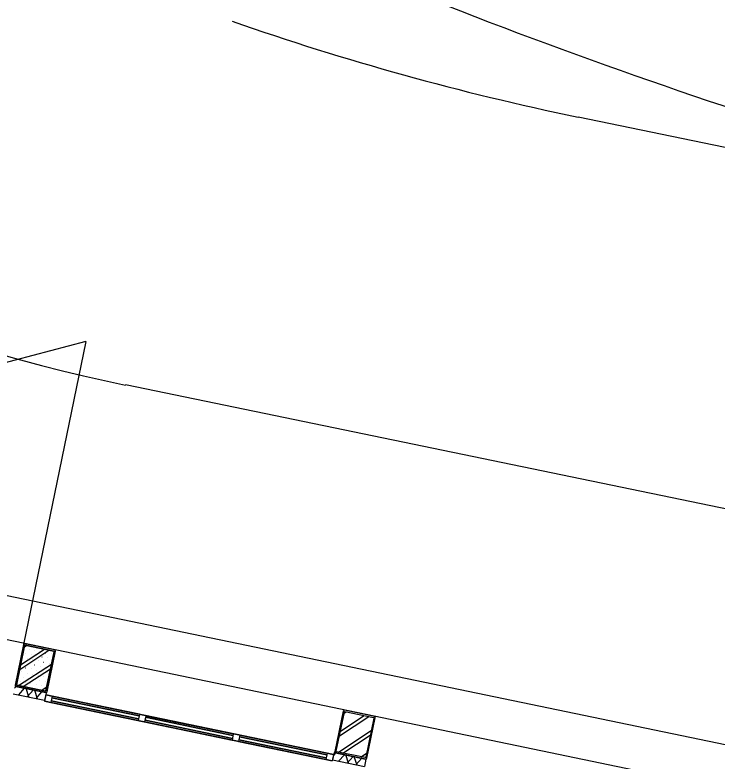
# Model space of a CAD drawing. Extents: x 81065 to 81486, y 452384 to 452681.
# Drawn here: x 81103.01 to 81109.46, y 452573.94 to 452580.8 of the extents above; entities that cross this region are included whole.
import ezdxf

# ---------------------------------------------------------------- set-up
doc = ezdxf.new("R2010")
doc.units = 0
doc.layers.add('B-BH-VH-KANTOPSLUITING-GV', color=7, linetype='Continuous')
doc.layers.add('B-WE-VW-MARKERING_LANGS_STREEP_DOORGETROKKEN_010-G', color=7, linetype='Continuous')

msp = doc.modelspace()

# ---------------------------------------------------------------- linework, layer by layer
at = {"layer": 'B-BH-VH-KANTOPSLUITING-GV'}
for p, q in [((81131.0942, 452569.2132), (81080.767, 452579.6601)), ((81083.9651, 452579.4044), (81132.8401, 452569.2593)), ((81103.6625, 452577.7982), (81097.5081, 452576.1734)), ((81103.6625, 452577.7982), (81103.0891, 452575.0144)), ((81103.0891, 452575.0144), (81103.0111, 452574.6424)), ((81103.0241, 452574.6454), (81103.0991, 452575.0054)), ((81103.0991, 452575.0054), (81103.0241, 452574.6454)), ((81103.0931, 452575.0204), (81103.0891, 452575.0144)), ((81103.1001, 452575.0224), (81103.0931, 452575.0204)), ((81103.0971, 452574.9944), (81103.1151, 452575.0064)), ((81103.0991, 452575.0054), (81103.1011, 452575.0084)), ((81103.1011, 452575.0084), (81103.0991, 452575.0054)), ((81103.3751, 452574.9654), (81103.1001, 452575.0224)), ((81103.1011, 452575.0084), (81103.1041, 452575.0094)), ((81103.1041, 452575.0094), (81103.1011, 452575.0084)), ((81103.1041, 452575.0094), (81103.3661, 452574.9544)), ((81103.3661, 452574.9544), (81103.1041, 452575.0094)), ((81103.0541, 452574.7864), (81103.3231, 452574.9634)), ((81103.0621, 452574.8284), (81103.2811, 452574.9724)), ((81103.0941, 452574.9804), (81103.0941, 452574.9804)), ((81103.1101, 452574.9334), (81103.1101, 452574.9334)), ((81103.1431, 452574.9704), (81103.1441, 452574.9704)), ((81103.1591, 452574.9234), (81103.1601, 452574.9234)), ((81103.1931, 452574.9604), (81103.1941, 452574.9604)), ((81103.2421, 452574.9504), (81103.2431, 452574.9494)), ((81103.2921, 452574.9394), (81103.2931, 452574.9394)), ((81103.3691, 452574.9494), (81103.2951, 452574.5894)), ((81103.2951, 452574.5894), (81103.3691, 452574.9494)), ((81103.3051, 452574.5814), (81103.3821, 452574.9534)), ((81103.3421, 452574.9294), (81103.3421, 452574.9294)), ((81103.3661, 452574.9544), (81103.3691, 452574.9524)), ((81103.3691, 452574.9524), (81103.3661, 452574.9544)), ((81103.3691, 452574.9524), (81103.3691, 452574.9494)), ((81103.3691, 452574.9494), (81103.3691, 452574.9524)), ((81103.3811, 452574.9604), (81103.3751, 452574.9654)), ((81103.3821, 452574.9534), (81103.3811, 452574.9604)), ((81103.0761, 452574.8964), (81103.0771, 452574.8954)), ((81103.0921, 452574.8484), (81103.0931, 452574.8484)), ((81103.1261, 452574.8854), (81103.1261, 452574.8854)), ((81103.1751, 452574.8754), (81103.1761, 452574.8754)), ((81103.2091, 452574.9124), (81103.2091, 452574.9124)), ((81103.2251, 452574.8654), (81103.2251, 452574.8654)), ((81103.2581, 452574.9024), (81103.2591, 452574.9024)), ((81103.2741, 452574.8544), (81103.2751, 452574.8544)), ((81103.3081, 452574.8924), (81103.3081, 452574.8924)), ((81103.0441, 452574.6374), (81103.3451, 452574.8344)), ((81103.0591, 452574.8114), (81103.0591, 452574.8114)), ((81103.0861, 452574.6284), (81103.3371, 452574.7934)), ((81103.1081, 452574.8014), (81103.1091, 452574.8004)), ((81103.1411, 452574.8384), (81103.1421, 452574.8384)), ((81103.1581, 452574.7904), (81103.1581, 452574.7904)), ((81103.1911, 452574.8284), (81103.1921, 452574.8274)), ((81103.2071, 452574.7804), (81103.2081, 452574.7804)), ((81103.2411, 452574.8174), (81103.2411, 452574.8174)), ((81103.2901, 452574.8074), (81103.2911, 452574.8074)), ((81103.3241, 452574.8444), (81103.3251, 452574.8444)), ((81103.0411, 452574.7264), (81103.0421, 452574.7264)), ((81103.0741, 452574.7634), (81103.0751, 452574.7634)), ((81103.0911, 452574.7164), (81103.0911, 452574.7164)), ((81103.1241, 452574.7534), (81103.1241, 452574.7534)), ((81103.1731, 452574.7434), (81103.1741, 452574.7434)), ((81103.2231, 452574.7324), (81103.2241, 452574.7324)), ((81103.2571, 452574.7704), (81103.2571, 452574.7704)), ((81103.2721, 452574.7224), (81103.2731, 452574.7224)), ((81103.3061, 452574.7594), (81103.3071, 452574.7594)), ((81103.0111, 452574.6424), (81103.0131, 452574.6344)), ((81103.0251, 452574.6424), (81103.0241, 452574.6454)), ((81103.0241, 452574.6454), (81103.0251, 452574.6424)), ((81103.0271, 452574.6404), (81103.0251, 452574.6424)), ((81103.0251, 452574.6424), (81103.0271, 452574.6404)), ((81103.2901, 452574.5864), (81103.0271, 452574.6404)), ((81103.0271, 452574.6404), (81103.2901, 452574.5864)), ((81103.0571, 452574.6794), (81103.0571, 452574.6784)), ((81103.1061, 452574.6684), (81103.1071, 452574.6684)), ((81103.1401, 452574.7054), (81103.1411, 452574.7054)), ((81103.1561, 452574.6584), (81103.1561, 452574.6584)), ((81103.1901, 452574.6954), (81103.1901, 452574.6954)), ((81103.2051, 452574.6484), (81103.2061, 452574.6484)), ((81103.2391, 452574.6854), (81103.2401, 452574.6854)), ((81103.2891, 452574.6754), (81103.2891, 452574.6744)), ((81103.0051, 452574.6134), (81103.0201, 452574.6304)), ((81103.2971, 452574.5724), (81103.0091, 452574.6324)), ((81103.0131, 452574.6344), (81103.0191, 452574.6304)), ((81103.0191, 452574.6304), (81103.2931, 452574.5734)), ((81103.0451, 452574.5534), (81103.0991, 452574.6134)), ((81103.0731, 452574.6314), (81103.0741, 452574.6314)), ((81103.1391, 452574.5334), (81103.1141, 452574.6104)), ((81103.1391, 452574.5334), (81103.1141, 452574.6104)), ((81103.1231, 452574.6214), (81103.1231, 452574.6214)), ((81103.1251, 452574.5364), (81103.1781, 452574.5974)), ((81103.1721, 452574.6104), (81103.1731, 452574.6104)), ((81103.2181, 452574.5174), (81103.1931, 452574.5944)), ((81103.2041, 452574.5204), (81103.2581, 452574.5804)), ((81103.2221, 452574.6004), (81103.2221, 452574.6004)), ((81103.2521, 452574.5944), (81103.3021, 452574.6274)), ((81103.2551, 452574.6374), (81103.2551, 452574.6374)), ((81103.2711, 452574.5904), (81103.2721, 452574.5904)), ((81103.2971, 452574.5724), (81103.2831, 452574.5044)), ((81103.2931, 452574.5864), (81103.2901, 452574.5864)), ((81103.2901, 452574.5864), (81103.2931, 452574.5864)), ((81103.2951, 452574.5894), (81103.2931, 452574.5864)), ((81103.2931, 452574.5864), (81103.2951, 452574.5894)), ((81103.2931, 452574.5734), (81103.3011, 452574.5744)), ((81103.3011, 452574.5744), (81103.3051, 452574.5814)), ((81102.9951, 452574.5634), (81103.2831, 452574.5044)), ((81103.2931, 452574.5534), (81103.2811, 452574.4954)), ((81103.2931, 452574.5534), (81103.2811, 452574.4954)), ((81105.9371, 452574.0044), (81103.2931, 452574.5534)), ((81103.2931, 452574.5534), (81105.9371, 452574.0044)), ((81103.3521, 452574.5404), (81103.3401, 452574.4834)), ((81103.3521, 452574.5404), (81103.3401, 452574.4834)), ((81103.3521, 452574.5404), (81103.3401, 452574.4834)), ((81103.3521, 452574.5404), (81103.3401, 452574.4834)), ((81103.3521, 452574.5404), (81103.3401, 452574.4834)), ((81103.3521, 452574.5404), (81103.3401, 452574.4834)), ((81103.3521, 452574.5404), (81103.3401, 452574.4834)), ((81103.3521, 452574.5404), (81103.3401, 452574.4834)), ((81103.3521, 452574.5404), (81103.3401, 452574.4834)), ((81103.3521, 452574.5404), (81103.3401, 452574.4834)), ((81103.3491, 452574.5264), (81103.3431, 452574.4984)), ((81103.3491, 452574.5264), (81103.3431, 452574.4984)), ((81103.3491, 452574.5264), (81103.3431, 452574.4984)), ((81103.3491, 452574.5264), (81103.3431, 452574.4984)), ((81103.3491, 452574.5264), (81103.3431, 452574.4984)), ((81103.3491, 452574.5264), (81103.3431, 452574.4984)), ((81103.3491, 452574.5264), (81103.3431, 452574.4984)), ((81103.3491, 452574.5264), (81103.3431, 452574.4984)), ((81103.3491, 452574.5264), (81103.3431, 452574.4984)), ((81103.3491, 452574.5264), (81103.3431, 452574.4984)), ((81104.1521, 452574.3594), (81103.3491, 452574.5264)), ((81103.3491, 452574.5264), (81104.1521, 452574.3594)), ((81104.1521, 452574.3594), (81103.3491, 452574.5264)), ((81103.3491, 452574.5264), (81104.1521, 452574.3594)), ((81104.1521, 452574.3594), (81103.3491, 452574.5264)), ((81103.3491, 452574.5264), (81104.1521, 452574.3594)), ((81104.1521, 452574.3594), (81103.3491, 452574.5264)), ((81103.3491, 452574.5264), (81104.1521, 452574.3594)), ((81104.1521, 452574.3594), (81103.3491, 452574.5264)), ((81103.3491, 452574.5264), (81104.1521, 452574.3594)), ((81104.1551, 452574.3744), (81103.3521, 452574.5404)), ((81103.3521, 452574.5404), (81104.1551, 452574.3744)), ((81104.1551, 452574.3744), (81103.3521, 452574.5404)), ((81103.3521, 452574.5404), (81104.1551, 452574.3744)), ((81104.1551, 452574.3744), (81103.3521, 452574.5404)), ((81103.3521, 452574.5404), (81104.1551, 452574.3744)), ((81104.1551, 452574.3744), (81103.3521, 452574.5404)), ((81103.3521, 452574.5404), (81104.1551, 452574.3744)), ((81104.1551, 452574.3744), (81103.3521, 452574.5404)), ((81103.3521, 452574.5404), (81104.1551, 452574.3744)), ((81105.9251, 452573.9464), (81103.2811, 452574.4954)), ((81103.2811, 452574.4954), (81105.9251, 452573.9464)), ((81104.1431, 452574.3164), (81103.3401, 452574.4834)), ((81103.3401, 452574.4834), (81104.1431, 452574.3164)), ((81104.1431, 452574.3164), (81103.3401, 452574.4834)), ((81103.3401, 452574.4834), (81104.1431, 452574.3164)), ((81104.1431, 452574.3164), (81103.3401, 452574.4834)), ((81103.3401, 452574.4834), (81104.1431, 452574.3164)), ((81104.1431, 452574.3164), (81103.3401, 452574.4834)), ((81103.3401, 452574.4834), (81104.1431, 452574.3164)), ((81104.1431, 452574.3164), (81103.3401, 452574.4834)), ((81103.3401, 452574.4834), (81104.1431, 452574.3164)), ((81104.1461, 452574.3324), (81103.3431, 452574.4984)), ((81103.3431, 452574.4984), (81104.1461, 452574.3324)), ((81104.1461, 452574.3324), (81103.3431, 452574.4984)), ((81103.3431, 452574.4984), (81104.1461, 452574.3324)), ((81104.1461, 452574.3324), (81103.3431, 452574.4984)), ((81103.3431, 452574.4984), (81104.1461, 452574.3324)), ((81104.1461, 452574.3324), (81103.3431, 452574.4984)), ((81103.3431, 452574.4984), (81104.1461, 452574.3324)), ((81104.1461, 452574.3324), (81103.3431, 452574.4984)), ((81103.3431, 452574.4984), (81104.1461, 452574.3324)), ((81104.1551, 452574.3744), (81104.1431, 452574.3164)), ((81104.1551, 452574.3744), (81104.1431, 452574.3164)), ((81104.1551, 452574.3744), (81104.1431, 452574.3164)), ((81104.1551, 452574.3744), (81104.1431, 452574.3164)), ((81104.1551, 452574.3744), (81104.1431, 452574.3164)), ((81104.1551, 452574.3744), (81104.1431, 452574.3164)), ((81104.1551, 452574.3744), (81104.1431, 452574.3164)), ((81104.1551, 452574.3744), (81104.1431, 452574.3164)), ((81104.1551, 452574.3744), (81104.1431, 452574.3164)), ((81104.1551, 452574.3744), (81104.1431, 452574.3164)), ((81106.0261, 452574.4044), (81105.9491, 452574.0324)), ((81105.9621, 452574.0354), (81106.0361, 452574.3954)), ((81106.0301, 452574.4104), (81106.0261, 452574.4044)), ((81106.0381, 452574.4114), (81106.0301, 452574.4104)), ((81106.0341, 452574.3844), (81106.0521, 452574.3964)), ((81106.0361, 452574.3954), (81106.0381, 452574.3984)), ((81106.3121, 452574.3554), (81106.0381, 452574.4114)), ((81106.0381, 452574.3984), (81106.0411, 452574.3994)), ((81106.0411, 452574.3994), (81106.3041, 452574.3444)), ((81104.1521, 452574.3594), (81104.1461, 452574.3324)), ((81104.1521, 452574.3594), (81104.1461, 452574.3324)), ((81104.1521, 452574.3594), (81104.1461, 452574.3324)), ((81104.1521, 452574.3594), (81104.1461, 452574.3324)), ((81104.1521, 452574.3594), (81104.1461, 452574.3324)), ((81104.1521, 452574.3594), (81104.1461, 452574.3324)), ((81104.1521, 452574.3594), (81104.1461, 452574.3324)), ((81104.1521, 452574.3594), (81104.1461, 452574.3324)), ((81104.1521, 452574.3594), (81104.1461, 452574.3324)), ((81104.1521, 452574.3594), (81104.1461, 452574.3324)), ((81104.2131, 452574.3614), (81104.2011, 452574.3044)), ((81104.2131, 452574.3614), (81104.2011, 452574.3044)), ((81104.2131, 452574.3614), (81104.2011, 452574.3044)), ((81104.2131, 452574.3614), (81104.2011, 452574.3044)), ((81104.2131, 452574.3614), (81104.2011, 452574.3044)), ((81104.2131, 452574.3614), (81104.2011, 452574.3044)), ((81104.2131, 452574.3614), (81104.2011, 452574.3044)), ((81104.2131, 452574.3614), (81104.2011, 452574.3044)), ((81104.2131, 452574.3614), (81104.2011, 452574.3044)), ((81104.2131, 452574.3614), (81104.2011, 452574.3044)), ((81105.0041, 452574.1374), (81104.2011, 452574.3044)), ((81104.2011, 452574.3044), (81105.0041, 452574.1374)), ((81105.0041, 452574.1374), (81104.2011, 452574.3044)), ((81104.2011, 452574.3044), (81105.0041, 452574.1374)), ((81105.0041, 452574.1374), (81104.2011, 452574.3044)), ((81104.2011, 452574.3044), (81105.0041, 452574.1374)), ((81105.0041, 452574.1374), (81104.2011, 452574.3044)), ((81104.2011, 452574.3044), (81105.0041, 452574.1374)), ((81105.0041, 452574.1374), (81104.2011, 452574.3044)), ((81104.2011, 452574.3044), (81105.0041, 452574.1374)), ((81104.2101, 452574.3474), (81104.2051, 452574.3194)), ((81104.2101, 452574.3474), (81104.2051, 452574.3194)), ((81104.2101, 452574.3474), (81104.2051, 452574.3194)), ((81104.2101, 452574.3474), (81104.2051, 452574.3194)), ((81104.2101, 452574.3474), (81104.2051, 452574.3194)), ((81104.2101, 452574.3474), (81104.2051, 452574.3194)), ((81104.2101, 452574.3474), (81104.2051, 452574.3194)), ((81104.2101, 452574.3474), (81104.2051, 452574.3194)), ((81104.2101, 452574.3474), (81104.2051, 452574.3194)), ((81104.2101, 452574.3474), (81104.2051, 452574.3194)), ((81104.2051, 452574.3194), (81105.0071, 452574.1534)), ((81105.0071, 452574.1534), (81104.2051, 452574.3194)), ((81105.0071, 452574.1534), (81104.2051, 452574.3194)), ((81104.2051, 452574.3194), (81105.0071, 452574.1534)), ((81105.0071, 452574.1534), (81104.2051, 452574.3194)), ((81104.2051, 452574.3194), (81105.0071, 452574.1534)), ((81105.0071, 452574.1534), (81104.2051, 452574.3194)), ((81104.2051, 452574.3194), (81105.0071, 452574.1534)), ((81105.0071, 452574.1534), (81104.2051, 452574.3194)), ((81104.2051, 452574.3194), (81105.0071, 452574.1534)), ((81104.2101, 452574.3474), (81105.0131, 452574.1804)), ((81105.0131, 452574.1804), (81104.2101, 452574.3474)), ((81105.0131, 452574.1804), (81104.2101, 452574.3474)), ((81104.2101, 452574.3474), (81105.0131, 452574.1804)), ((81105.0131, 452574.1804), (81104.2101, 452574.3474)), ((81104.2101, 452574.3474), (81105.0131, 452574.1804)), ((81105.0131, 452574.1804), (81104.2101, 452574.3474)), ((81104.2101, 452574.3474), (81105.0131, 452574.1804)), ((81105.0131, 452574.1804), (81104.2101, 452574.3474)), ((81104.2101, 452574.3474), (81105.0131, 452574.1804)), ((81105.0161, 452574.1954), (81104.2131, 452574.3614)), ((81104.2131, 452574.3614), (81105.0161, 452574.1954)), ((81105.0161, 452574.1954), (81104.2131, 452574.3614)), ((81104.2131, 452574.3614), (81105.0161, 452574.1954)), ((81105.0161, 452574.1954), (81104.2131, 452574.3614)), ((81104.2131, 452574.3614), (81105.0161, 452574.1954)), ((81105.0161, 452574.1954), (81104.2131, 452574.3614)), ((81104.2131, 452574.3614), (81105.0161, 452574.1954)), ((81105.0161, 452574.1954), (81104.2131, 452574.3614)), ((81104.2131, 452574.3614), (81105.0161, 452574.1954)), ((81105.9911, 452574.1764), (81106.2601, 452574.3534)), ((81106.0001, 452574.2184), (81106.2191, 452574.3624)), ((81106.3071, 452574.3394), (81106.2321, 452573.9794)), ((81106.2421, 452573.9714), (81106.3201, 452574.3434)), ((81106.3041, 452574.3444), (81106.3061, 452574.3424)), ((81106.3061, 452574.3424), (81106.3071, 452574.3394)), ((81106.3181, 452574.3504), (81106.3121, 452574.3554)), ((81106.3201, 452574.3434), (81106.3181, 452574.3504)), ((81105.0161, 452574.1954), (81105.0041, 452574.1374)), ((81105.0161, 452574.1954), (81105.0041, 452574.1374)), ((81105.0161, 452574.1954), (81105.0041, 452574.1374)), ((81105.0161, 452574.1954), (81105.0041, 452574.1374)), ((81105.0161, 452574.1954), (81105.0041, 452574.1374)), ((81105.0161, 452574.1954), (81105.0041, 452574.1374)), ((81105.0161, 452574.1954), (81105.0041, 452574.1374)), ((81105.0161, 452574.1954), (81105.0041, 452574.1374)), ((81105.0161, 452574.1954), (81105.0041, 452574.1374)), ((81105.0161, 452574.1954), (81105.0041, 452574.1374)), ((81105.0131, 452574.1804), (81105.0071, 452574.1534)), ((81105.0131, 452574.1804), (81105.0071, 452574.1534)), ((81105.0131, 452574.1804), (81105.0071, 452574.1534)), ((81105.0131, 452574.1804), (81105.0071, 452574.1534)), ((81105.0131, 452574.1804), (81105.0071, 452574.1534)), ((81105.0131, 452574.1804), (81105.0071, 452574.1534)), ((81105.0131, 452574.1804), (81105.0071, 452574.1534)), ((81105.0131, 452574.1804), (81105.0071, 452574.1534)), ((81105.0131, 452574.1804), (81105.0071, 452574.1534)), ((81105.0131, 452574.1804), (81105.0071, 452574.1534)), ((81105.0751, 452574.1824), (81105.0631, 452574.1254)), ((81105.0751, 452574.1824), (81105.0631, 452574.1254)), ((81105.0751, 452574.1824), (81105.0631, 452574.1254)), ((81105.0751, 452574.1824), (81105.0631, 452574.1254)), ((81105.0751, 452574.1824), (81105.0631, 452574.1254)), ((81105.0751, 452574.1824), (81105.0631, 452574.1254)), ((81105.0751, 452574.1824), (81105.0631, 452574.1254)), ((81105.0751, 452574.1824), (81105.0631, 452574.1254)), ((81105.0751, 452574.1824), (81105.0631, 452574.1254)), ((81105.0751, 452574.1824), (81105.0631, 452574.1254)), ((81105.0721, 452574.1684), (81105.0661, 452574.1404)), ((81105.0721, 452574.1684), (81105.0661, 452574.1404)), ((81105.0721, 452574.1684), (81105.0661, 452574.1404)), ((81105.0721, 452574.1684), (81105.0661, 452574.1404)), ((81105.0721, 452574.1684), (81105.0661, 452574.1404)), ((81105.0721, 452574.1684), (81105.0661, 452574.1404)), ((81105.0721, 452574.1684), (81105.0661, 452574.1404)), ((81105.0721, 452574.1684), (81105.0661, 452574.1404)), ((81105.0721, 452574.1684), (81105.0661, 452574.1404)), ((81105.0721, 452574.1684), (81105.0661, 452574.1404)), ((81105.0721, 452574.1684), (81105.8751, 452574.0014)), ((81105.8751, 452574.0014), (81105.0721, 452574.1684)), ((81105.0721, 452574.1684), (81105.8751, 452574.0014)), ((81105.8751, 452574.0014), (81105.0721, 452574.1684)), ((81105.8751, 452574.0014), (81105.0721, 452574.1684)), ((81105.0721, 452574.1684), (81105.8751, 452574.0014)), ((81105.8751, 452574.0014), (81105.0721, 452574.1684)), ((81105.0721, 452574.1684), (81105.8751, 452574.0014)), ((81105.0721, 452574.1684), (81105.8751, 452574.0014)), ((81105.8751, 452574.0014), (81105.0721, 452574.1684)), ((81105.8781, 452574.0164), (81105.0751, 452574.1824)), ((81105.0751, 452574.1824), (81105.8781, 452574.0164)), ((81105.8781, 452574.0164), (81105.0751, 452574.1824)), ((81105.0751, 452574.1824), (81105.8781, 452574.0164)), ((81105.8781, 452574.0164), (81105.0751, 452574.1824)), ((81105.0751, 452574.1824), (81105.8781, 452574.0164)), ((81105.8781, 452574.0164), (81105.0751, 452574.1824)), ((81105.0751, 452574.1824), (81105.8781, 452574.0164)), ((81105.8781, 452574.0164), (81105.0751, 452574.1824)), ((81105.0751, 452574.1824), (81105.8781, 452574.0164)), ((81105.9821, 452574.0274), (81106.2831, 452574.2244)), ((81106.0231, 452574.0184), (81106.2741, 452574.1834)), ((81105.8661, 452573.9584), (81105.0631, 452574.1254)), ((81105.0631, 452574.1254), (81105.8661, 452573.9584)), ((81105.8661, 452573.9584), (81105.0631, 452574.1254)), ((81105.0631, 452574.1254), (81105.8661, 452573.9584)), ((81105.8661, 452573.9584), (81105.0631, 452574.1254)), ((81105.0631, 452574.1254), (81105.8661, 452573.9584)), ((81105.8661, 452573.9584), (81105.0631, 452574.1254)), ((81105.0631, 452574.1254), (81105.8661, 452573.9584)), ((81105.8661, 452573.9584), (81105.0631, 452574.1254)), ((81105.0631, 452574.1254), (81105.8661, 452573.9584)), ((81105.0661, 452574.1404), (81105.8691, 452573.9744)), ((81105.8691, 452573.9744), (81105.0661, 452574.1404)), ((81105.0661, 452574.1404), (81105.8691, 452573.9744)), ((81105.8691, 452573.9744), (81105.0661, 452574.1404)), ((81105.8691, 452573.9744), (81105.0661, 452574.1404)), ((81105.0661, 452574.1404), (81105.8691, 452573.9744)), ((81105.8691, 452573.9744), (81105.0661, 452574.1404)), ((81105.0661, 452574.1404), (81105.8691, 452573.9744)), ((81105.0661, 452574.1404), (81105.8691, 452573.9744)), ((81105.8691, 452573.9744), (81105.0661, 452574.1404)), ((81105.9411, 452574.0234), (81105.9261, 452573.9554)), ((81106.2341, 452573.9624), (81105.9411, 452574.0234)), ((81105.9491, 452574.0324), (81105.9501, 452574.0244)), ((81105.9501, 452574.0244), (81105.9561, 452574.0204)), ((81105.9621, 452574.0324), (81105.9621, 452574.0354)), ((81105.9651, 452574.0304), (81105.9621, 452574.0324)), ((81106.2271, 452573.9764), (81105.9651, 452574.0304)), ((81105.8781, 452574.0164), (81105.8661, 452573.9584)), ((81105.8781, 452574.0164), (81105.8661, 452573.9584)), ((81105.8781, 452574.0164), (81105.8661, 452573.9584)), ((81105.8781, 452574.0164), (81105.8661, 452573.9584)), ((81105.8781, 452574.0164), (81105.8661, 452573.9584)), ((81105.8781, 452574.0164), (81105.8661, 452573.9584)), ((81105.8781, 452574.0164), (81105.8661, 452573.9584)), ((81105.8781, 452574.0164), (81105.8661, 452573.9584)), ((81105.8781, 452574.0164), (81105.8661, 452573.9584)), ((81105.8781, 452574.0164), (81105.8661, 452573.9584)), ((81105.8751, 452574.0014), (81105.8691, 452573.9744)), ((81105.8751, 452574.0014), (81105.8691, 452573.9744)), ((81105.8751, 452574.0014), (81105.8691, 452573.9744)), ((81105.8751, 452574.0014), (81105.8691, 452573.9744)), ((81105.8751, 452574.0014), (81105.8691, 452573.9744)), ((81105.8751, 452574.0014), (81105.8691, 452573.9744)), ((81105.8751, 452574.0014), (81105.8691, 452573.9744)), ((81105.8751, 452574.0014), (81105.8691, 452573.9744)), ((81105.8751, 452574.0014), (81105.8691, 452573.9744)), ((81105.8751, 452574.0014), (81105.8691, 452573.9744)), ((81105.9371, 452574.0044), (81105.9251, 452573.9464)), ((81105.9371, 452574.0044), (81105.9251, 452573.9464)), ((81105.9261, 452573.9554), (81106.2201, 452573.8944)), ((81105.9351, 452573.9944), (81105.9571, 452574.0204)), ((81105.9561, 452574.0204), (81106.2311, 452573.9634)), ((81105.9831, 452573.9434), (81106.0371, 452574.0034)), ((81106.0731, 452573.9244), (81106.0481, 452574.0014)), ((81106.0731, 452573.9244), (81106.0481, 452574.0014)), ((81106.0621, 452573.9264), (81106.1161, 452573.9874)), ((81106.1521, 452573.9084), (81106.1271, 452573.9844)), ((81106.1411, 452573.9104), (81106.1951, 452573.9704)), ((81106.1891, 452573.9844), (81106.2401, 452574.0174)), ((81106.2341, 452573.9624), (81106.2201, 452573.8944)), ((81106.2301, 452573.9764), (81106.2271, 452573.9764)), ((81106.2321, 452573.9794), (81106.2301, 452573.9764)), ((81106.2311, 452573.9634), (81106.2381, 452573.9644)), ((81106.2381, 452573.9644), (81106.2421, 452573.9714))]:
    msp.add_line(p, q, dxfattribs=at)
msp.add_lwpolyline([(81153.6701, 452567.1415), (81104.0272, 452577.3981)], dxfattribs=at)
msp.add_arc((81107.2645, 452593.0671), 16, 168.28926, 258.32655, dxfattribs=at)
at = {"layer": 'B-WE-VW-MARKERING_LANGS_STREEP_DOORGETROKKEN_010-G'}
msp.add_line((81115.5589, 452578.3342), (81108.1824, 452579.8582), dxfattribs=at)
for centre, radius, start in [((81126.3669, 452630.4758), 53.25, 248.48316), ((81113.2567, 452604.3378), 25, 250.72511)]:
    msp.add_arc(centre, radius, start, 258.28926, dxfattribs=at)

doc.saveas('drawing.dxf')
